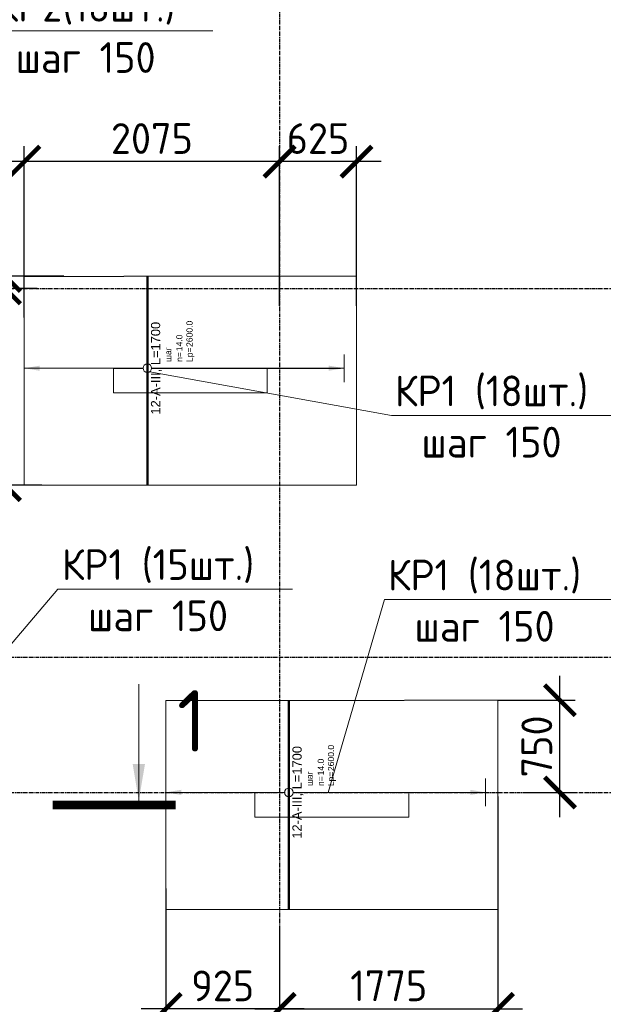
# Model space of a CAD drawing. Header units: millimetres. Extents: x -93479 to 1057970, y -66333 to 172656.
# Tile 408 of 473: x 898404 to 903148, y 43739 to 51747. Entities that reach past the tile are written whole.
import ezdxf
from ezdxf import colors
from ezdxf.entities.mleader import LeaderData, LeaderLine
from ezdxf.enums import TextEntityAlignment as Align
from ezdxf.math import Vec2, Vec3

# ---------------------------------------------------------------- set-up
doc = ezdxf.new("R2010")
doc.units = ezdxf.units.MM
doc.set_wipeout_variables(frame=1)
for name, pattern in [('01 Штриховая _4 мм_', [6, 3.5, -2.5]), ('______5', [1100, 800, -100, 100, -100]), ('GOST2.303 4', [7, 5, -2, 0]), ('осевая', [50.8, 31.75, -6.35, 6.35, -6.35])]:
    doc.linetypes.add(name, pattern=pattern)
for name, color, linetype, lineweight in [('1 Стены', 3, 'Continuous', 30), ('АрмСтер', 2, 'Continuous', 50), ('контур распр. стерхней', 2, 'GOST2.303 4', 20), ('Оси', 40, '______5', 18), ('подоснова', 151, 'Continuous', 5), ('РАЗМЕРЫ', 7, 'Continuous', 9), ('Узлы', 7, 'Continuous', 0)]:
    doc.layers.add(name, color=color, linetype=linetype, lineweight=lineweight)
doc.layers.add('АрмСтер_атрибуты', color=2, linetype='Continuous', lineweight=0, plot=False)
doc.styles.add('GOST-2.304_Type-B', font='GOST_Common.ttf')
doc.styles.get("Standard").update_dxf_attribs({"font": 'arial.ttf'})
doc.styles.add('Аннотативный', font='arial.ttf')
doc.dimstyles.new('СПДС', dxfattribs={"dimscale": 100, "dimtxt": 2.5, "dimasz": 2.5, "dimexe": 1.25, "dimexo": 0, "dimtad": 1, "dimdec": 0, "dimtxsty": 'GOST-2.304_Type-B', "dimblk": 'ARCHTICK', "dimcen": 2.5, "dimdle": 2, "dimadec": 0, "dimazin": 2, "dimtfac": 0.75, "dimtdec": 0, "dimtmove": 1, "dimatfit": 3, "dimfxl": 1, "dimtolj": 1, "dimarcsym": 1})

# ---------------------------------------------------------------- blocks, each defined once
blk = doc.blocks.new('оси')
at = {"layer": 'Оси', "color": 7, "linetype": 'осевая', "lineweight": 25, "transparency": 33554687}
for p, q in [((8813.5, 151.4), (8813.5, -36280.2)), ((-11815.1, -6706.9), (53620.6, -6706.9)), ((-11815.1, -9706.9), (53620.6, -9706.9)), ((-11815.1, -10806.9), (53620.6, -10806.9))]:
    blk.add_line(p, q, dxfattribs=at)
blk = doc.blocks.new('для попер')
at = {"layer": '1 Стены', "color": 252, "lineweight": 0, "true_color": 0x939598}
for p, q in [((980759.2, 82784.3, 360), (980759.2, 82784.3, 360)), ((980759.2, 82784.3, 360), (980759.2, 82584.3, 360)), ((980759.2, 82784.3, 360), (982009.2, 82784.3, 360)), ((982009.2, 82784.3, 360), (982009.2, 82784.3, 360)), ((982009.2, 82784.3, 360), (982009.2, 82584.3, 360)), ((980759.2, 82584.3, 360), (980759.2, 82584.3, 360)), ((980759.2, 82584.3, 360), (982009.2, 82584.3, 360)), ((982009.2, 82584.3, 360), (982009.2, 82584.3, 360)), ((981909.2, 79334.3, 360), (981909.2, 79334.3, 360)), ((981909.2, 79134.3, 360), (981909.2, 79334.3, 360)), ((981909.2, 79334.3, 360), (983159.2, 79334.3, 360)), ((983159.2, 79334.3, 360), (983159.2, 79334.3, 360)), ((983159.2, 79334.3, 360), (983159.2, 79134.3, 360)), ((983159.2, 79134.3, 360), (981909.2, 79134.3, 360)), ((981909.2, 79134.3, 360), (981909.2, 79134.3, 360)), ((983159.2, 79134.3, 360), (983159.2, 79134.3, 360))]:
    blk.add_line(p, q, dxfattribs=at)
blk = doc.blocks.new('_None')
blk = doc.blocks.new('*U1768')
at = {"layer": 'РАЗМЕРЫ'}
for p, q in [((112.5, 1000), (-112.5, 1000)), ((112.5, -1600), (-112.5, -1600))]:
    blk.add_line(p, q, dxfattribs=at)
at = {"layer": 'РАЗМЕРЫ', "ltscale": 15}
blk.add_line((0, -1600), (0, 1000), dxfattribs=at)
at = {"layer": 'РАЗМЕРЫ'}
for points in [[(0, 1000), (20.9, 874.8), (-20.9, 874.8)], [(0, -1600), (20.9, -1474.8), (-20.9, -1474.8)]]:
    blk.add_solid(points, dxfattribs=at)
at = {"layer": 'АрмСтер_атрибуты', "color": 215, "ltscale": 15, "style": 'Аннотативный'}
for s, p in [('шаг', (51.4, -194.2)), ('Lр=', (50.2, -367.8)), ('n=', (51.4, -285.1))]:
    blk.add_text(s, height=50, dxfattribs=at).set_placement(p)
at = {"layer": 'АрмСтер_атрибуты', "style": 'Аннотативный', "flags": 8}
blk.add_attdef('ПОЗ', (110, 29.6), '', height=75, dxfattribs=at)
at = {"layer": 'АрмСтер_атрибуты', "color": 215, "style": 'Аннотативный'}
for tag, p, flags in [('ШАГ', (190.9, -194.2), 10), ('КОЛ', (138, -285.1), 8), ('ШИРИНА', (172.9, -367.8), 8)]:
    blk.add_attdef(tag, p, '', height=50, dxfattribs=dict(at, flags=flags))
at = {"layer": 'АрмСтер_атрибуты', "flags": 9}
for tag, p in [('МАССА', (-1033.5, -1010.5)), ('ОБОЗНАЧЕНИЕ', (-1033.5, -1124.4))]:
    blk.add_attdef(tag, p, '', height=75, dxfattribs=at)
at = {"linetype": 'Continuous', "lineweight": 0}
blk.add_wipeout([(35, 0), (28.3, 20.6), (10.8, 33.3), (-10.8, 33.3), (-28.3, 20.6), (-35, 0), (-28.3, -20.6), (-10.8, -33.3), (10.8, -33.3), (28.3, -20.6)], dxfattribs=at)
at = {"color": 0, "linetype": 'ByBlock', "lineweight": -2, "ltscale": 100}
blk.add_line((-952.5, 0), (747.5, 0), dxfattribs=at)
at = {"layer": 'РАЗМЕРЫ'}
blk.add_circle((0, 0), 35, dxfattribs=at)
at = {"layer": 'АрмСтер_атрибуты', "style": 'Аннотативный', "flags": 8}
blk.add_attdef('НАИМЕНОВАНИЕ', text='', height=75, dxfattribs=at).set_placement((0, -29.3), align=Align.TOP_CENTER)
blk = doc.blocks.new('_ArchTick')
at = {"color": 0, "linetype": 'ByBlock', "const_width": 0.15}
blk.add_lwpolyline([(-0.5, -0.5), (0.5, 0.5)], dxfattribs=at)
blk = doc.blocks.new('*D1841')
at = {"layer": 'DEFPOINTS', "color": 0, "ltscale": 100, "transparency": 16777216}
for p in [(902292, 45429), (900516.6, 44379.3), (902292, 43701.1)]:
    blk.add_point(p, dxfattribs=at)
at = {"layer": 'РАЗМЕРЫ', "color": 0, "lineweight": -2, "transparency": 16777216}
for p, q in [((902292, 45429), (902292, 43576.1)), ((900516.6, 44379.3), (900516.6, 43576.1)), ((900316.6, 43701.1), (902492, 43701.1))]:
    blk.add_line(p, q, dxfattribs=at)
at = {"layer": 'РАЗМЕРЫ', "color": 0, "lineweight": -2, "ltscale": 100, "transparency": 16777216, "xscale": 250, "yscale": 250, "zscale": 250, "rotation": 180}
blk.add_blockref('_ArchTick', (900516.6, 43701.1), dxfattribs=at)
at = {"layer": 'РАЗМЕРЫ', "color": 0, "lineweight": -2, "ltscale": 100, "transparency": 16777216, "xscale": 250, "yscale": 250, "zscale": 250}
blk.add_blockref('_ArchTick', (902292, 43701.1), dxfattribs=at)
at = {"layer": 'РАЗМЕРЫ', "color": 0, "ltscale": 100, "transparency": 16777216, "insert": (901404.3, 43889), "char_height": 250, "attachment_point": 5, "style": 'GOST-2.304_Type-B'}
blk.add_mtext('\\A1;1775', dxfattribs=at)
blk = doc.blocks.new('*D1842')
at = {"layer": 'DEFPOINTS', "color": 0, "ltscale": 100, "transparency": 16777216}
for p in [(898285.1, 49661.6), (898762, 49661.6), (898545.8, 49561.4)]:
    blk.add_point(p, dxfattribs=at)
at = {"layer": 'РАЗМЕРЫ', "color": 0, "lineweight": -2, "transparency": 16777216}
for p, q in [((898285.1, 49361.4), (898285.1, 49861.6)), ((898762, 49661.6), (898160.1, 49661.6)), ((897691, 49433.2), (898285.1, 49611.5)), ((898545.8, 49561.4), (898160.1, 49561.4)), ((897691, 48882.8), (897691, 49433.2))]:
    blk.add_line(p, q, dxfattribs=at)
at = {"layer": 'РАЗМЕРЫ', "color": 0, "lineweight": -2, "ltscale": 100, "transparency": 16777216, "xscale": 250, "yscale": 250, "zscale": 250}
for p, rotation in [((898285.1, 49661.6), 270), ((898285.1, 49561.4), 90)]:
    blk.add_blockref('_ArchTick', p, dxfattribs=dict(at, rotation=rotation))
at = {"layer": 'РАЗМЕРЫ', "color": 0, "ltscale": 100, "transparency": 16777216, "insert": (897503.4, 49158), "char_height": 250, "attachment_point": 5, "rotation": 90, "style": 'GOST-2.304_Type-B'}
blk.add_mtext('\\A1;100', dxfattribs=at)
blk = doc.blocks.new('*D1843')
at = {"layer": 'DEFPOINTS', "color": 0, "ltscale": 100, "transparency": 16777216}
for p in [(898545.8, 49561.4), (898285.1, 47960.8), (898584.1, 47960.8)]:
    blk.add_point(p, dxfattribs=at)
at = {"layer": 'РАЗМЕРЫ', "color": 0, "lineweight": -2, "transparency": 16777216}
for p, q in [((898285.1, 49761.4), (898285.1, 47760.8)), ((898545.8, 49561.4), (898160.1, 49561.4)), ((898584.1, 47960.8), (898160.1, 47960.8))]:
    blk.add_line(p, q, dxfattribs=at)
at = {"layer": 'РАЗМЕРЫ', "color": 0, "lineweight": -2, "ltscale": 100, "transparency": 16777216, "xscale": 250, "yscale": 250, "zscale": 250}
for p, rotation in [((898285.1, 49561.4), 90), ((898285.1, 47960.8), 270)]:
    blk.add_blockref('_ArchTick', p, dxfattribs=dict(at, rotation=rotation))
at = {"layer": 'РАЗМЕРЫ', "color": 0, "ltscale": 100, "transparency": 16777216, "insert": (898097.5, 48761.1), "char_height": 250, "attachment_point": 5, "rotation": 90, "style": 'GOST-2.304_Type-B'}
blk.add_mtext('\\A1;1601', dxfattribs=at)
blk = doc.blocks.new('*D1844')
at = {"layer": 'DEFPOINTS', "color": 0, "ltscale": 100, "transparency": 16777216}
for p in [(900516.6, 50592.8), (900516.6, 49418.7), (901142, 49418.7)]:
    blk.add_point(p, dxfattribs=at)
at = {"layer": 'РАЗМЕРЫ', "color": 0, "lineweight": -2, "transparency": 16777216}
for p, q in [((900516.6, 49418.7), (900516.6, 50717.8)), ((901142, 49418.7), (901142, 50717.8)), ((901342, 50592.8), (900316.6, 50592.8))]:
    blk.add_line(p, q, dxfattribs=at)
at = {"layer": 'РАЗМЕРЫ', "color": 0, "lineweight": -2, "ltscale": 100, "transparency": 16777216, "xscale": 250, "yscale": 250, "zscale": 250, "rotation": 180}
blk.add_blockref('_ArchTick', (900516.6, 50592.8), dxfattribs=at)
at = {"layer": 'РАЗМЕРЫ', "color": 0, "lineweight": -2, "ltscale": 100, "transparency": 16777216, "xscale": 250, "yscale": 250, "zscale": 250}
blk.add_blockref('_ArchTick', (901142, 50592.8), dxfattribs=at)
at = {"layer": 'РАЗМЕРЫ', "color": 0, "ltscale": 100, "transparency": 16777216, "insert": (900829.3, 50780.4), "char_height": 250, "attachment_point": 5, "style": 'GOST-2.304_Type-B'}
blk.add_mtext('\\A1;625', dxfattribs=at)
blk = doc.blocks.new('*D1845')
at = {"layer": 'DEFPOINTS', "color": 0, "ltscale": 100, "transparency": 16777216}
for p in [(898442, 50592.8), (900516.6, 50068.2), (898442, 49326)]:
    blk.add_point(p, dxfattribs=at)
at = {"layer": 'РАЗМЕРЫ', "color": 0, "lineweight": -2, "transparency": 16777216}
for p, q in [((898442, 49326), (898442, 50717.8)), ((900516.6, 50068.2), (900516.6, 50717.8)), ((900716.6, 50592.8), (898242, 50592.8))]:
    blk.add_line(p, q, dxfattribs=at)
at = {"layer": 'РАЗМЕРЫ', "color": 0, "lineweight": -2, "ltscale": 100, "transparency": 16777216, "xscale": 250, "yscale": 250, "zscale": 250, "rotation": 180}
blk.add_blockref('_ArchTick', (898442, 50592.8), dxfattribs=at)
at = {"layer": 'РАЗМЕРЫ', "color": 0, "lineweight": -2, "ltscale": 100, "transparency": 16777216, "xscale": 250, "yscale": 250, "zscale": 250}
blk.add_blockref('_ArchTick', (900516.6, 50592.8), dxfattribs=at)
at = {"layer": 'РАЗМЕРЫ', "color": 0, "ltscale": 100, "transparency": 16777216, "insert": (899479.3, 50780.7), "char_height": 250, "attachment_point": 5, "style": 'GOST-2.304_Type-B'}
blk.add_mtext('\\A1;2075', dxfattribs=at)
blk = doc.blocks.new('*D1846')
at = {"layer": 'DEFPOINTS', "color": 0, "ltscale": 100, "transparency": 16777216}
for p in [(902291.5, 46211.1), (902795.8, 46211.1), (902517.7, 45461.4)]:
    blk.add_point(p, dxfattribs=at)
at = {"layer": 'РАЗМЕРЫ', "color": 0, "lineweight": -2, "transparency": 16777216}
for p, q in [((902795.8, 45261.4), (902795.8, 46411.1)), ((902291.5, 46211.1), (902920.8, 46211.1)), ((902517.7, 45461.4), (902920.8, 45461.4))]:
    blk.add_line(p, q, dxfattribs=at)
at = {"layer": 'РАЗМЕРЫ', "color": 0, "lineweight": -2, "ltscale": 100, "transparency": 16777216, "xscale": 250, "yscale": 250, "zscale": 250}
for p, rotation in [((902795.8, 46211.1), 90), ((902795.8, 45461.4), 270)]:
    blk.add_blockref('_ArchTick', p, dxfattribs=dict(at, rotation=rotation))
at = {"layer": 'РАЗМЕРЫ', "color": 0, "ltscale": 100, "transparency": 16777216, "insert": (902608, 45836.2), "char_height": 250, "attachment_point": 5, "rotation": 90, "style": 'GOST-2.304_Type-B'}
blk.add_mtext('\\A1;750', dxfattribs=at)
blk = doc.blocks.new('*D1847')
at = {"layer": 'DEFPOINTS', "color": 0, "ltscale": 100, "transparency": 16777216}
for p in [(899592, 44680.6), (900516.6, 44379.3), (899592, 43701.1)]:
    blk.add_point(p, dxfattribs=at)
at = {"layer": 'РАЗМЕРЫ', "color": 0, "lineweight": -2, "transparency": 16777216}
for p, q in [((899592, 44680.6), (899592, 43576.1)), ((900516.6, 44379.3), (900516.6, 43576.1)), ((900716.6, 43701.1), (899392, 43701.1))]:
    blk.add_line(p, q, dxfattribs=at)
at = {"layer": 'РАЗМЕРЫ', "color": 0, "lineweight": -2, "ltscale": 100, "transparency": 16777216, "xscale": 250, "yscale": 250, "zscale": 250, "rotation": 180}
blk.add_blockref('_ArchTick', (899592, 43701.1), dxfattribs=at)
at = {"layer": 'РАЗМЕРЫ', "color": 0, "lineweight": -2, "ltscale": 100, "transparency": 16777216, "xscale": 250, "yscale": 250, "zscale": 250}
blk.add_blockref('_ArchTick', (900516.6, 43701.1), dxfattribs=at)
at = {"layer": 'РАЗМЕРЫ', "color": 0, "ltscale": 100, "transparency": 16777216, "insert": (900054.3, 43888.7), "char_height": 250, "attachment_point": 5, "style": 'GOST-2.304_Type-B'}
blk.add_mtext('\\A1;925', dxfattribs=at)

msp = doc.modelspace()

# ---------------------------------------------------------------- linework, layer by layer
at = {"layer": '1 Стены', "color": 7, "lineweight": 0}
for p, q in [((899166.7, 48711.4, -360), (899166.7, 48911.4, -360)), ((899166.7, 48911.4, -360), (900416.8, 48911.4, -360)), ((899166.8, 48911.4, -360), (900416.8, 48911.4, -360)), ((899166.8, 48711.4, -360), (899166.8, 48911.4, -360)), ((899166.8, 48711.4), (899166.8, 48911.4)), ((899166.8, 48911.4), (900416.8, 48911.4)), ((901012, 48911.4, -360), (899512, 48911.4, -360)), ((900416.8, 48911.4, -360), (900416.8, 48711.4, -360)), ((900416.8, 48911.4), (900416.8, 48711.4)), ((900416.8, 48911.4, -360), (900416.8, 48711.4, -360)), ((900416.8, 48711.4, -360), (899166.7, 48711.4, -360)), ((900416.8, 48711.4, -360), (899166.8, 48711.4, -360)), ((900416.8, 48711.4), (899166.8, 48711.4)), ((900316.7, 45261.4, 720), (900316.7, 45461.4, 720)), ((900316.7, 45461.4, 720), (901566.7, 45461.4, 720)), ((900316.7, 45261.4, 360), (900316.7, 45461.4, 360)), ((900316.7, 45461.4, 360), (901566.8, 45461.4, 360)), ((900316.8, 45261.4, -360), (900316.8, 45461.4, -360)), ((900316.8, 45461.4, -360), (901566.8, 45461.4, -360)), ((902162, 45461.4, 360), (900662, 45461.4, 360)), ((901566.7, 45461.4, 720), (901566.7, 45261.4, 720)), ((901566.8, 45461.4, -360), (901566.8, 45261.4, -360)), ((901566.8, 45461.4, 360), (901566.8, 45261.4, 360)), ((901566.7, 45261.4, 720), (900316.7, 45261.4, 720)), ((901566.8, 45261.4, 360), (900316.7, 45261.4, 360)), ((901566.8, 45261.4, -360), (900316.8, 45261.4, -360))]:
    msp.add_line(p, q, dxfattribs=at)
at = {"layer": 'контур распр. стерхней', "color": 7, "linetype": '01 Штриховая _4 мм_'}
for points, elevation in [([(901142, 49661.9), (901142, 47960.8), (898442, 47959.9), (898442, 49658.8)], -720), ([(902292, 46211.9), (902292, 44510.8), (899592, 44509.9), (899592, 46208.8)], 0)]:
    msp.add_lwpolyline(points, close=True, dxfattribs=dict(at, elevation=elevation))
at = {"layer": 'Узлы', "color": 7, "linetype": 'Continuous', "lineweight": 0}
msp.add_line((899372.6, 45393.6, -360), (899372.6, 46343.6, -360), dxfattribs=at)
at = {"layer": 'Узлы', "color": 7, "linetype": 'Continuous', "lineweight": 0, "const_width": 70, "elevation": -360}
msp.add_lwpolyline([(899672.6, 45358.6), (898672.6, 45358.6)], dxfattribs=at)
at = {"layer": 'Узлы', "color": 7, "linetype": 'Continuous', "lineweight": 0}
msp.add_solid([(899372.6, 45393.6, -360), (899422.9, 45694, -360), (899322.3, 45694, -360)], dxfattribs=at)

# ---------------------------------------------------------------- block references
at = {"color": 7}
msp.add_blockref('оси', (891703.1, 56268.3), dxfattribs=at)
at = {"layer": 'РАЗМЕРЫ', "color": 7}
msp.add_blockref('для попер', (-81592.4, -33872.9), dxfattribs=at)

# ---------------------------------------------------------------- texts
at = {"layer": 'Узлы', "color": 7, "linetype": 'Continuous', "lineweight": 0, "insert": (899802.6, 46043.6, -360), "char_height": 500, "attachment_point": 5, "style": 'GOST-2.304_Type-B'}
msp.add_mtext_dynamic_manual_height_columns('1', width=723.88, gutter_width=25, heights=[0], dxfattribs=at)

# ---------------------------------------------------------------- dimensions: what is measured, and where the dimension line sits
at = {"layer": 'РАЗМЕРЫ', "color": 7}
for base, p1, p2, picture, middle in [((898285.1, 49661.6, -360), (898545.8, 49561.4), (898762, 49661.6, -720), '*D1842', (897503.4, 49370.7, -360)), ((902795.8, 46211.1), (902517.7, 45461.4), (902291.5, 46211.1, 0), '*D1846', (902608, 45836.2))]:
    dim = msp.add_linear_dim(base=base, p1=p1, p2=p2, angle=90, dimstyle='СПДС', dxfattribs=at)
    dim.commit()
    dim.dimension.update_dxf_attribs({"geometry": picture, "text_midpoint": middle})

# ---------------------------------------------------------------- leaders
at = {"layer": 'подоснова', "color": 7, "ltscale": 0.3}
ml = msp.add_multileader_mtext('Standard', dxfattribs=at)
ml.set_content('КР2(18шт.)\\Pшаг 150', color=7, style='GOST-2.304_Type-B')
ml.set_leader_properties(color=7, linetype='ByLayer', lineweight=15)
ml.set_arrow_properties(name='NONE')
ml.build(insert=Vec2(0, 0))
ml.multileader.update_dxf_attribs({"text_left_attachment_type": 6, "text_right_attachment_type": 6, "dogleg_length": 0.1, "arrow_head_size": 18})
ctx = ml.context
ctx.base_point, ctx.char_height, ctx.arrow_head_size, ctx.landing_gap_size, ctx.plane_origin = Vec3(898145.1, 51681.4, -360), 250, 18, 20, Vec3(897598.5, 57066, -360)
ctx.left_attachment, ctx.right_attachment, ctx.text_align_type = 6, 6, 1
notes = []
notes.append((ctx, [(0, (1, 1, 0), (898144.3, 51656.4, -360), (1, 0), 0.1, [(0, [(896753.3, 50042.5, -360)], 0, [])])]))
ctx.mtext.insert, ctx.mtext.alignment, ctx.mtext.flow_direction = Vec3(898940.1, 51981.4, -360), 2, 5
ml = msp.add_multileader_mtext('Standard', dxfattribs=at)
ml.set_content('КР1 (18шт.)\\Pшаг 150', color=7, style='GOST-2.304_Type-B')
ml.set_leader_properties(color=7, linetype='ByLayer', lineweight=15)
ml.set_arrow_properties(name='NONE')
ml.build(insert=Vec2(0, 0))
ml.multileader.update_dxf_attribs({"text_left_attachment_type": 6, "text_right_attachment_type": 6, "dogleg_length": 0.1, "arrow_head_size": 18})
ctx = ml.context
ctx.base_point, ctx.char_height, ctx.arrow_head_size, ctx.landing_gap_size, ctx.plane_origin = Vec3(901427.3, 48552.8, -720), 250, 18, 20, Vec3(892872.5, 50712.9, -720)
ctx.left_attachment, ctx.right_attachment, ctx.text_align_type = 6, 6, 1
notes.append((ctx, [(0, (1, 1, 0), (901426.5, 48527.7, -720), (1, 0), 0.1, [(0, [(899462.6, 48884.1, -720)], 0, [])])]))
ctx.mtext.insert, ctx.mtext.alignment, ctx.mtext.flow_direction = Vec3(902240.1, 48852.8, -720), 2, 5
ml = msp.add_multileader_mtext('Standard', dxfattribs=at)
ml.set_content('КР1 (15шт.)\\Pшаг 150', color=7, style='GOST-2.304_Type-B')
ml.set_leader_properties(color=7, linetype='ByLayer', lineweight=15)
ml.set_arrow_properties(name='NONE')
ml.build(insert=Vec2(0, 0))
ml.multileader.update_dxf_attribs({"text_left_attachment_type": 6, "text_right_attachment_type": 6, "dogleg_length": 0.1, "arrow_head_size": 18})
ctx = ml.context
ctx.base_point, ctx.char_height, ctx.arrow_head_size, ctx.landing_gap_size, ctx.plane_origin = Vec3(898715.9, 47140.3, -360), 250, 18, 20, Vec3(898210.5, 52906.6, -360)
ctx.left_attachment, ctx.right_attachment, ctx.text_align_type = 6, 6, 1
notes.append((ctx, [(0, (1, 1, 0), (898715, 47115.3, -360), (1, 0), 0.1, [(0, [(897166.8, 45293.9, -360)], 0, [])])]))
ctx.mtext.insert, ctx.mtext.alignment, ctx.mtext.flow_direction = Vec3(899528.7, 47440.3, -360), 2, 5
ml = msp.add_multileader_mtext('Standard', dxfattribs=at)
ml.set_content('КР1 (18шт.)\\Pшаг 150', color=7, style='GOST-2.304_Type-B')
ml.set_leader_properties(color=7, linetype='ByLayer', lineweight=15)
ml.set_arrow_properties(name='NONE')
ml.build(insert=Vec2(0, 0))
ml.multileader.update_dxf_attribs({"text_left_attachment_type": 6, "text_right_attachment_type": 6, "dogleg_length": 0.1, "arrow_head_size": 18})
ctx = ml.context
ctx.base_point, ctx.char_height, ctx.arrow_head_size, ctx.landing_gap_size, ctx.plane_origin = Vec3(901370.2, 47055.1, 0), 250, 18, 20, Vec3(894022.5, 47262.9, 0)
ctx.left_attachment, ctx.right_attachment, ctx.text_align_type = 6, 6, 1
notes.append((ctx, [(0, (1, 1, 0), (901369.4, 47030.1, 0), (1, 0), 0.1, [(0, [(900912, 45462.4, 0)], 0, [])])]))
ctx.mtext.insert, ctx.mtext.alignment, ctx.mtext.flow_direction = Vec3(902183.1, 47355.1, 0), 2, 5
for ctx, leaders in notes:
    for number, flags, end, landing, length, lines in leaders:
        leader = LeaderData()
        leader.index, (leader.has_last_leader_line, leader.has_dogleg_vector, leader.attachment_direction) = number, flags
        leader.last_leader_point, leader.dogleg_vector, leader.dogleg_length = Vec3(end), Vec3(landing), length
        for number, points, colour, breaks in lines:
            line = LeaderLine()
            line.index, line.vertices, line.color, line.breaks = number, Vec3.list(points), colors.encode_raw_color(colour), breaks
            leader.lines.append(line)
        ctx.leaders.append(leader)

# ---------------------------------------------------------------- next in the draw order: block references
at = {"layer": 'АрмСтер', "color": 7, "ltscale": 15}
ref = msp.add_blockref('*U1768', (899442, 48912.4, 0), dxfattribs=dict(at, rotation=90))
ref.add_attrib('НАИМЕНОВАНИЕ', '12-A-III, L=1700', dxfattribs={"layer": 'АрмСтер_атрибуты', "height": 75, "rotation": 90, "style": 'Аннотативный', "flags": 8}).set_placement((899471.4, 48912.4, 0), align=Align.TOP_CENTER)
ref.add_attrib('КОЛ', '14.0', (899727.1, 49050.4, 0), dxfattribs={"layer": 'АрмСтер_атрибуты', "color": 215, "height": 50, "rotation": 90, "style": 'Аннотативный', "flags": 8})
ref.add_attrib('ШИРИНА', '2600.0', (899809.8, 49085.3, 0), dxfattribs={"layer": 'АрмСтер_атрибуты', "color": 215, "height": 50, "rotation": 90, "style": 'Аннотативный', "flags": 8})
ref = msp.add_blockref('*U1768', (900592, 45462.4, 720), dxfattribs=dict(at, rotation=90))
ref.add_attrib('НАИМЕНОВАНИЕ', '12-A-III, L=1700', dxfattribs={"layer": 'АрмСтер_атрибуты', "height": 75, "rotation": 90, "style": 'Аннотативный', "flags": 8}).set_placement((900621.4, 45462.4, 720), align=Align.TOP_CENTER)
ref.add_attrib('КОЛ', '14.0', (900877.1, 45600.4, 720), dxfattribs={"layer": 'АрмСтер_атрибуты', "color": 215, "height": 50, "rotation": 90, "style": 'Аннотативный', "flags": 8})
ref.add_attrib('ШИРИНА', '2600.0', (900959.8, 45635.3, 720), dxfattribs={"layer": 'АрмСтер_атрибуты', "color": 215, "height": 50, "rotation": 90, "style": 'Аннотативный', "flags": 8})

# ---------------------------------------------------------------- next in the draw order: dimensions: what is measured, and where the dimension line sits
at = {"layer": 'РАЗМЕРЫ', "color": 7}
for base, p1, p2, picture, middle in [((898442, 50592.8), (900516.6, 50068.2), (898442, 49326, -720), '*D1845', (899479.3, 50780.7)), ((900516.6, 50592.8), (901142, 49418.7, -720), (900516.6, 49418.7), '*D1844', (900829.3, 50780.4)), ((902292, 43701.1, 720), (900516.6, 44379.3), (902292, 45429, 0), '*D1841', (901404.3, 43889, 720)), ((899592, 43701.1), (900516.6, 44379.3), (899592, 44680.6, 0), '*D1847', (900054.3, 43888.7))]:
    dim = msp.add_linear_dim(base=base, p1=p1, p2=p2, dimstyle='СПДС', dxfattribs=at)
    dim.commit()
    dim.dimension.update_dxf_attribs({"geometry": picture, "text_midpoint": middle})
dim = msp.add_linear_dim(base=(898285.1, 47960.8), p1=(898545.8, 49561.4), p2=(898584.1, 47960.8, -720), angle=90, dimstyle='СПДС', dxfattribs=at)
dim.commit()
dim.dimension.update_dxf_attribs({"geometry": '*D1843', "text_midpoint": (898097.5, 48761.1)})

doc.saveas('drawing.dxf')
